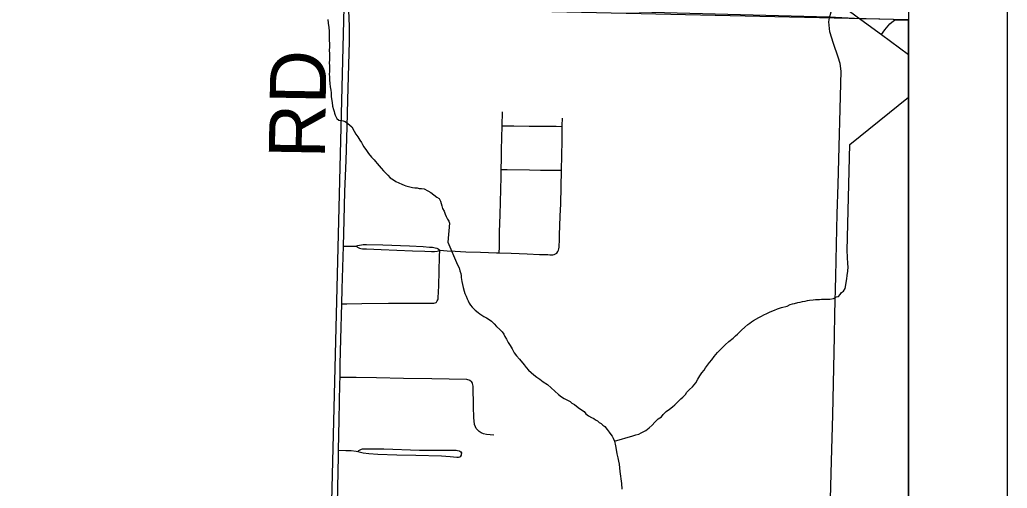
# Model space of a CAD drawing. Extents: x 0 to 34, y 0 to 22.
# Drawn here: x 7.998 to 9, y 15.859 to 16.335 of the extents above; entities that cross this region are included whole.
import ezdxf

# ---------------------------------------------------------------- set-up
doc = ezdxf.new("R2010")
doc.units = 0
for name, color, linetype in [('Default', 7, 'Continuous'), ('GM_X_County_Road', 7, 'Continuous'), ('GM_X_County_Road_Text', 7, 'Continuous'), ('GM_X_Minor_River', 7, 'Continuous'), ('GM_X_Section', 7, 'Continuous'), ('GM_X_Township_Road', 7, 'Continuous'), ('SH_Data', 7, 'Continuous')]:
    doc.layers.add(name, color=color, linetype=linetype)

msp = doc.modelspace()

# ---------------------------------------------------------------- linework, layer by layer
at = {"layer": 'Default'}
msp.add_lwpolyline([(8.9, 15.2832), (8.9, 16.335), (8.327, 16.3478), (8.3007, 15.2901)], close=True, dxfattribs=at)
at = {"layer": 'GM_X_County_Road'}
msp.add_line((8.8725, 16.32), (8.9, 16.2998), dxfattribs=at)
for points in [[(8.3267, 16.1052), (8.3274, 16.1314), (8.3283, 16.1606), (8.3295, 16.1922), (8.3306, 16.2264), (8.3313, 16.2538), (8.3329, 16.3128), (8.3329, 16.3283), (8.3322, 16.3444), (8.3318, 16.3499)], [(8.8248, 16.3546), (8.84, 16.3438), (8.8516, 16.3353), (8.8725, 16.32)], [(8.325, 16.0465), (8.3254, 16.0618), (8.3267, 16.1052)], [(8.3233, 15.9723), (8.3235, 15.9853), (8.3241, 16.0108), (8.325, 16.0465)], [(8.3219, 15.8981), (8.3224, 15.9288), (8.3232, 15.9654), (8.3233, 15.9723)], [(8.3198, 15.7961), (8.3205, 15.8281), (8.3218, 15.8921), (8.3219, 15.8981)]]:
    msp.add_lwpolyline(points, dxfattribs=at)
at = {"layer": 'GM_X_Minor_River'}
for points in [[(8.311, 16.3352), (8.3113, 16.3314), (8.3119, 16.3272), (8.3122, 16.3234), (8.3124, 16.3189), (8.3123, 16.3143), (8.3126, 16.3105)], [(8.3126, 16.3105), (8.3125, 16.3071), (8.3124, 16.304), (8.3127, 16.3002), (8.3126, 16.2976), (8.3125, 16.2941), (8.3124, 16.2911), (8.3127, 16.288), (8.3126, 16.285), (8.3125, 16.2824), (8.3124, 16.2797), (8.3127, 16.277), (8.3127, 16.274), (8.3129, 16.2702), (8.3132, 16.2667), (8.3139, 16.2633), (8.3142, 16.2606), (8.3144, 16.2568), (8.3154, 16.2511), (8.3157, 16.2473), (8.3167, 16.2438), (8.3174, 16.2419), (8.3177, 16.24), (8.3184, 16.2381), (8.3202, 16.2346), (8.3221, 16.233), (8.3247, 16.2326), (8.3266, 16.2325), (8.3285, 16.2317), (8.3311, 16.2297), (8.3333, 16.2278), (8.3352, 16.2262), (8.3377, 16.2219), (8.3395, 16.2188), (8.3414, 16.2161), (8.3435, 16.2126), (8.345, 16.2103), (8.3461, 16.2084), (8.3475, 16.206), (8.3501, 16.2022), (8.3523, 16.1991), (8.3552, 16.1956), (8.3578, 16.1928), (8.3592, 16.1909), (8.3611, 16.1889), (8.3629, 16.1866), (8.3651, 16.1842), (8.3673, 16.1815), (8.3695, 16.1796), (8.3718, 16.1772), (8.3743, 16.1745), (8.3777, 16.1725), (8.3799, 16.1709), (8.3829, 16.1693), (8.3859, 16.168), (8.3882, 16.1672), (8.3901, 16.1664), (8.3927, 16.1656), (8.3968, 16.1647), (8.3991, 16.1642), (8.4014, 16.1642), (8.4037, 16.1637), (8.4059, 16.1637), (8.4086, 16.1632), (8.4123, 16.1612), (8.4153, 16.1596), (8.4183, 16.1572), (8.4216, 16.1548), (8.4239, 16.1536), (8.4253, 16.1509), (8.426, 16.1486), (8.4267, 16.146), (8.4274, 16.1433), (8.4288, 16.1406), (8.4299, 16.1375), (8.4309, 16.1352), (8.4324, 16.1325), (8.4335, 16.1305), (8.4342, 16.1286), (8.4327, 16.1091)], [(8.8377, 16.1006), (8.8402, 16.2084), (8.9, 16.2562)], [(8.4327, 16.1091), (8.4426, 16.0863), (8.4441, 16.0832), (8.4448, 16.0801), (8.4459, 16.0774), (8.4462, 16.0751), (8.4462, 16.0732), (8.4465, 16.0713), (8.4469, 16.0694), (8.4482, 16.0633), (8.4493, 16.0595), (8.45, 16.0572), (8.4511, 16.0545), (8.4522, 16.0518), (8.4533, 16.0495), (8.4544, 16.0472), (8.4555, 16.0452), (8.4573, 16.0433), (8.4603, 16.0402), (8.4633, 16.0378), (8.4652, 16.0363), (8.4671, 16.0351), (8.4693, 16.0339), (8.472, 16.0323), (8.4746, 16.0307), (8.4768, 16.0291), (8.4798, 16.0264), (8.4821, 16.0237), (8.4854, 16.0206), (8.4876, 16.0182), (8.4895, 16.0159), (8.4906, 16.0136), (8.4921, 16.0109), (8.4939, 16.0074), (8.4957, 16.0044), (8.4979, 16.0009), (8.4998, 15.997), (8.5024, 15.9939), (8.5053, 15.9904), (8.5102, 15.9846), (8.512, 15.9819), (8.5146, 15.9792), (8.5172, 15.9768), (8.5198, 15.9745), (8.5228, 15.9721), (8.5258, 15.9702), (8.5292, 15.9674), (8.5337, 15.9647), (8.5375, 15.9615), (8.5412, 15.958), (8.5449, 15.9545), (8.5479, 15.9522), (8.5506, 15.9506), (8.5528, 15.9494), (8.5566, 15.9474), (8.5585, 15.9458), (8.5611, 15.9443), (8.5648, 15.9415), (8.5682, 15.9391), (8.5708, 15.9372), (8.5727, 15.9349), (8.5753, 15.9329), (8.5783, 15.9313), (8.5806, 15.9301), (8.5825, 15.9289), (8.5843, 15.9277), (8.5862, 15.9262), (8.5881, 15.925), (8.59, 15.9234), (8.5918, 15.9222), (8.5944, 15.9191), (8.5963, 15.9164), (8.5978, 15.9141), (8.5992, 15.9122), (8.6003, 15.9102), (8.6018, 15.9072), (8.6028, 15.9026), (8.6035, 15.8988), (8.6042, 15.8945), (8.6049, 15.8903), (8.6056, 15.8869), (8.6063, 15.8838), (8.6066, 15.88), (8.6072, 15.8766), (8.6089, 15.8644), (8.6091, 15.8586)], [(8.6018, 15.9072), (8.6202, 15.9125), (8.6233, 15.9135), (8.6263, 15.9142), (8.6286, 15.9157), (8.6333, 15.9179), (8.6367, 15.9208), (8.6398, 15.9234), (8.6426, 15.9264), (8.6461, 15.9298), (8.6492, 15.932), (8.6511, 15.9342), (8.6542, 15.9372), (8.6573, 15.9398), (8.6604, 15.942), (8.6628, 15.9442), (8.6663, 15.9476), (8.669, 15.9502), (8.6709, 15.952), (8.6736, 15.9547), (8.6752, 15.9569), (8.6776, 15.9595), (8.6807, 15.9625), (8.6826, 15.9643), (8.6842, 15.9666), (8.6862, 15.97), (8.6881, 15.9734), (8.6901, 15.9767), (8.6925, 15.9794), (8.694, 15.9816), (8.696, 15.9842), (8.698, 15.9872), (8.7003, 15.9898), (8.7027, 15.9932), (8.7062, 15.9973), (8.7101, 16.0014), (8.7139, 16.0051), (8.7178, 16.0085), (8.7221, 16.0118), (8.7244, 16.014), (8.7264, 16.0159), (8.7287, 16.0181), (8.7306, 16.02), (8.7338, 16.023), (8.7369, 16.0256), (8.7388, 16.027), (8.7407, 16.0285), (8.7427, 16.0296), (8.7481, 16.0329), (8.7507, 16.034), (8.7531, 16.0355), (8.7561, 16.0369), (8.7588, 16.038), (8.7611, 16.0391), (8.7638, 16.0402), (8.7669, 16.0416), (8.7711, 16.043), (8.7769, 16.0444), (8.7799, 16.0459), (8.7822, 16.0466), (8.7841, 16.0469), (8.7876, 16.048), (8.7899, 16.0483), (8.7922, 16.049), (8.7949, 16.0494), (8.7975, 16.0501), (8.7995, 16.0504), (8.8033, 16.0507), (8.8056, 16.051), (8.8078, 16.051), (8.8097, 16.0509), (8.8117, 16.0513), (8.8139, 16.0512), (8.8158, 16.0512), (8.8178, 16.0515), (8.82, 16.0515), (8.8239, 16.0521), (8.8269, 16.0536), (8.8289, 16.0539), (8.8304, 16.0562), (8.832, 16.058), (8.8339, 16.0595), (8.8355, 16.0621), (8.8372, 16.072), (8.8377, 16.0754), (8.8382, 16.0796), (8.8386, 16.0842), (8.8383, 16.0872), (8.8377, 16.1006)]]:
    msp.add_lwpolyline(points, dxfattribs=at)
at = {"layer": 'GM_X_Section'}
msp.add_lwpolyline([(7.3849, 16.3697), (8.327, 16.3478), (8.3007, 15.2901), (7.3704, 15.3088)], close=True, dxfattribs=at)
at = {"layer": 'GM_X_Township_Road'}
msp.add_line((8.4878, 16.2272), (8.488, 16.2414), dxfattribs=at)
msp.add_lwpolyline([(7.3507, 14.1), (8.9, 14.1), (8.9, 16.335), (8.8983, 16.335), (8.8568, 16.3357), (8.8514, 16.3359), (8.8195, 16.3375), (8.3316, 16.3505), (7.3854, 16.3696), (7.3767, 15.3155), (7.3542, 14.3107)], close=True, dxfattribs=at)
for points in [[(8.3267, 16.1052), (8.3274, 16.1314), (8.3283, 16.1606), (8.3295, 16.1922), (8.3306, 16.2264), (8.3313, 16.2538), (8.3329, 16.3128), (8.3329, 16.3283), (8.3322, 16.3444), (8.3318, 16.3499)], [(8.8179, 15.7343), (8.8197, 15.7909), (8.8198, 15.7949), (8.8205, 15.8357), (8.8218, 15.8869), (8.8231, 15.9341), (8.8237, 15.9658), (8.8248, 16.0136), (8.8253, 16.0366), (8.8261, 16.0745), (8.8267, 16.1068), (8.8276, 16.1379), (8.8284, 16.1678), (8.8317, 16.2826), (8.8307, 16.2905), (8.8285, 16.2969), (8.8237, 16.3107), (8.8199, 16.3225), (8.8192, 16.3328), (8.8197, 16.3369), (8.8214, 16.3431)], [(8.8725, 16.32), (8.876, 16.3246), (8.8809, 16.3309), (8.8829, 16.3324), (8.8856, 16.3344), (8.8891, 16.3349), (8.8934, 16.3348), (8.8975, 16.3348)], [(8.8975, 16.3348), (8.8996, 16.3348), (8.9, 16.3348)], [(8.5487, 16.2265), (8.5487, 16.2277), (8.5489, 16.2351)], [(8.4868, 16.183), (8.487, 16.1941), (8.4872, 16.2028), (8.4878, 16.2272)], [(8.4878, 16.2272), (8.4914, 16.2271), (8.4997, 16.2271), (8.5152, 16.227), (8.5326, 16.2269), (8.5382, 16.2269), (8.5426, 16.2268), (8.5487, 16.2265)], [(8.5479, 16.1821), (8.5486, 16.2121), (8.5487, 16.2265)], [(8.4848, 16.0983), (8.4849, 16.1041), (8.4852, 16.1196), (8.4857, 16.137), (8.4866, 16.1755), (8.4868, 16.183)], [(8.4868, 16.183), (8.4929, 16.1829), (8.5154, 16.1825), (8.5267, 16.1824), (8.5398, 16.1823), (8.5423, 16.1822), (8.5479, 16.1821)], [(8.5431, 16.0981), (8.5442, 16.0997), (8.5449, 16.1011), (8.5452, 16.1025), (8.5455, 16.1041), (8.5457, 16.1057), (8.5458, 16.1107), (8.5459, 16.1163), (8.5465, 16.1356), (8.5471, 16.148), (8.5479, 16.1821)], [(8.325, 16.0465), (8.3254, 16.0618), (8.3267, 16.1052)], [(8.3267, 16.1052), (8.332, 16.1052), (8.3395, 16.1051)], [(8.3395, 16.1051), (8.3413, 16.1059), (8.343, 16.1063), (8.345, 16.1066), (8.3469, 16.1067), (8.3484, 16.1068), (8.3501, 16.1068), (8.3668, 16.1066), (8.3936, 16.1055), (8.4075, 16.1048), (8.4142, 16.1042), (8.4171, 16.104), (8.4197, 16.1036), (8.4214, 16.1032), (8.4228, 16.1025), (8.4244, 16.1012)], [(8.3395, 16.1051), (8.3417, 16.1038), (8.3429, 16.1031), (8.3445, 16.1026), (8.3462, 16.1024), (8.3475, 16.1023), (8.3502, 16.1023), (8.3651, 16.1019), (8.3969, 16.1003), (8.4094, 16.1), (8.4162, 16.0998), (8.4191, 16.0997), (8.4219, 16.1), (8.4232, 16.1004), (8.4244, 16.1012)], [(8.4207, 16.048), (8.4212, 16.0484), (8.4216, 16.049), (8.4219, 16.0495), (8.4224, 16.0508), (8.4227, 16.0517), (8.4229, 16.0526), (8.4236, 16.0648), (8.4242, 16.0948), (8.4244, 16.1012)], [(8.4244, 16.1012), (8.432, 16.1004), (8.4402, 16.0999), (8.4509, 16.0995), (8.4657, 16.0989), (8.482, 16.0984), (8.4848, 16.0983)], [(8.4848, 16.0983), (8.497, 16.098), (8.5131, 16.0972), (8.5256, 16.0968), (8.531, 16.0966), (8.534, 16.0966), (8.5362, 16.0965), (8.5377, 16.0964), (8.5393, 16.0965), (8.5406, 16.0967), (8.5419, 16.0973), (8.5431, 16.0981)], [(8.3233, 15.9723), (8.3235, 15.9853), (8.3241, 16.0108), (8.325, 16.0465)], [(8.325, 16.0465), (8.3302, 16.0466), (8.3453, 16.0468), (8.3726, 16.0472), (8.3868, 16.0474), (8.3937, 16.0474), (8.4042, 16.0474), (8.4184, 16.0474), (8.4197, 16.0475), (8.4207, 16.048)], [(8.3219, 15.8981), (8.3224, 15.9288), (8.3232, 15.9654), (8.3233, 15.9723)], [(8.3233, 15.9723), (8.3304, 15.9722), (8.3398, 15.9721), (8.3604, 15.9718), (8.3877, 15.9713), (8.4163, 15.9707), (8.4516, 15.97), (8.4527, 15.9699), (8.4539, 15.9696), (8.4551, 15.969), (8.4567, 15.9679)], [(8.4794, 15.9134), (8.4719, 15.9141), (8.4689, 15.9148), (8.4666, 15.9157), (8.4645, 15.917), (8.4626, 15.9186), (8.4614, 15.9201), (8.4607, 15.9218), (8.4598, 15.9243), (8.4592, 15.9277), (8.4589, 15.9309), (8.4586, 15.9423), (8.4582, 15.963), (8.4578, 15.9656), (8.4574, 15.9668), (8.4567, 15.9679)], [(8.3198, 15.7961), (8.3205, 15.8281), (8.3218, 15.8921), (8.3219, 15.8981)], [(8.3219, 15.8981), (8.3291, 15.8979), (8.3347, 15.8977), (8.3396, 15.8972), (8.3412, 15.8968)], [(8.3412, 15.8968), (8.3423, 15.8976), (8.3436, 15.8985), (8.3445, 15.8989), (8.3451, 15.8992), (8.3461, 15.8995), (8.3468, 15.8996), (8.3481, 15.8996), (8.3506, 15.8996), (8.3679, 15.8993), (8.4039, 15.8981), (8.4251, 15.898), (8.44, 15.8981), (8.4411, 15.8981), (8.4424, 15.8979), (8.4442, 15.8974), (8.4449, 15.8972), (8.4458, 15.8964), (8.4465, 15.8953), (8.4466, 15.8947)], [(8.3412, 15.8968), (8.3469, 15.8955), (8.3524, 15.8948), (8.3617, 15.8941), (8.3809, 15.8935), (8.4002, 15.893), (8.4263, 15.8923), (8.4349, 15.8916), (8.4417, 15.8909), (8.4436, 15.8909), (8.4448, 15.8912), (8.4458, 15.8919), (8.4465, 15.893), (8.4466, 15.8947)]]:
    msp.add_lwpolyline(points, dxfattribs=at)
at = {"layer": 'SH_Data'}
for p, q in [((9, 21), (9, 14)), ((8.9, 20.9), (8.9, 14.1))]:
    msp.add_line(p, q, dxfattribs=at)

# ---------------------------------------------------------------- texts
at = {"layer": 'GM_X_County_Road_Text'}
msp.add_text('RD', height=0.05682, rotation=89.0367, dxfattribs=at).set_placement((8.3078, 16.1939))

doc.saveas('drawing.dxf')
